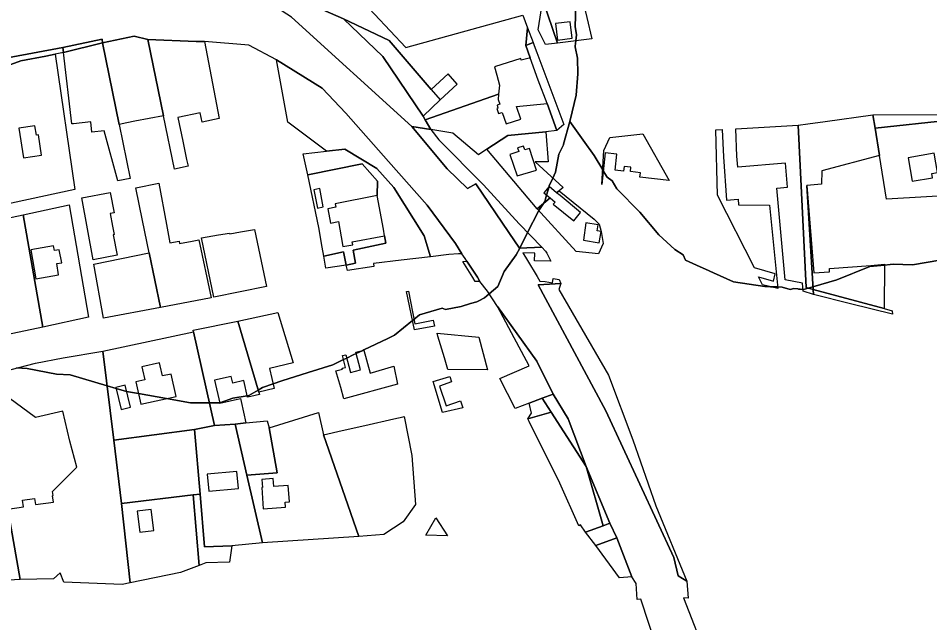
# Model space of a CAD drawing. Extents: x -477304 to -465429, y -1159113 to -1149210.
# Drawn here: x -473841.7 to -473443, y -1154134.6 to -1153870.4 of the extents above; entities that cross this region are included whole.
import ezdxf

# ---------------------------------------------------------------- set-up
doc = ezdxf.new("R2010")
doc.units = 0
for name, color, linetype in [('BPEJ_s', 7, 'Continuous'), ('orna_s', 7, 'Continuous'), ('sad_s', 7, 'Continuous'), ('trav_porost_s', 7, 'Continuous'), ('voda_s', 7, 'Continuous'), ('zahrada_s', 7, 'Continuous')]:
    doc.layers.add(name, color=color, linetype=linetype)

msp = doc.modelspace()

# ---------------------------------------------------------------- linework, layer by layer
at = {"layer": 'BPEJ_s'}
for points in [[(-473597.51, -1153855.53), (-473598.15, -1153874.04), (-473597.51, -1153877.66), (-473597.86, -1153880.29), (-473598.15, -1153882.55), (-473598.08, -1153882.91), (-473597.09, -1153887.87), (-473597.09, -1153888.03), (-473596.88, -1153894.68), (-473597.73, -1153904.04), (-473599.41, -1153911.25), (-473600.42, -1153915.57), (-473603.19, -1153925.48), (-473603.26, -1153925.75), (-473605.17, -1153929.79), (-473606.66, -1153937.66), (-473607.85, -1153940.21), (-473609.43, -1153943.62), (-473609.53, -1153943.98), (-473610.58, -1153947.7), (-473611.34, -1153950.43), (-473611.9, -1153951.29), (-473612.76, -1153952.6), (-473613.94, -1153954.41), (-473614.02, -1153954.54), (-473614.11, -1153954.69), (-473618.9, -1153964.05), (-473622.36, -1153970.82), (-473623.9, -1153973.84), (-473629.22, -1153981.07), (-473631.99, -1153987.67), (-473635.66, -1153990.8), (-473637.73, -1153992.56), (-473640.26, -1153993.82), (-473641.14, -1153994.26), (-473643.85, -1153995.11)], [(-473600.42, -1153915.57), (-473599.41, -1153911.25), (-473597.73, -1153904.04), (-473596.88, -1153894.68), (-473597.09, -1153888.03), (-473597.09, -1153887.87), (-473598.08, -1153882.91), (-473598.15, -1153882.55), (-473597.86, -1153880.29), (-473597.51, -1153877.66), (-473598.15, -1153874.04), (-473597.51, -1153855.53)], [(-473776.86, -1154036.58), (-473766.33, -1154038.41), (-473758.16, -1154038.41), (-473753.57, -1154038.41), (-473747.83, -1154036.5), (-473741.55, -1154035.36), (-473740.82, -1154035.23), (-473736.74, -1154032.9), (-473734.86, -1154031.82), (-473730.21, -1154030.17), (-473726.37, -1154028.81), (-473714.95, -1154025.21), (-473704.08, -1154021.79), (-473699.37, -1154019.55), (-473698.64, -1154019.2), (-473697.99, -1154018.88), (-473695.18, -1154017.54), (-473693.84, -1154016.91), (-473690.95, -1154015.53), (-473690.51, -1154015.32), (-473679.99, -1154010.3), (-473677.17, -1154008.96), (-473669.25, -1154002.48), (-473668.65, -1154001.99), (-473666.21, -1154000), (-473656.24, -1153997.03), (-473654.75, -1153997.67), (-473647.94, -1153996.39), (-473643.85, -1153995.11), (-473641.14, -1153994.26), (-473640.26, -1153993.82), (-473637.73, -1153992.56), (-473635.66, -1153990.8), (-473631.99, -1153987.67), (-473629.22, -1153981.07), (-473623.9, -1153973.84), (-473622.36, -1153970.82), (-473618.9, -1153964.05), (-473614.11, -1153954.69), (-473614.02, -1153954.54), (-473613.94, -1153954.41), (-473612.76, -1153952.6), (-473611.9, -1153951.29), (-473611.34, -1153950.43), (-473610.58, -1153947.7), (-473609.53, -1153943.98), (-473609.43, -1153943.62), (-473607.85, -1153940.21), (-473606.66, -1153937.66), (-473605.17, -1153929.79), (-473603.26, -1153925.75), (-473603.19, -1153925.48), (-473600.42, -1153915.57), (-473594.66, -1153923.66), (-473589.85, -1153930.43), (-473586.05, -1153936.62), (-473585.81, -1153937.02), (-473584.11, -1153939.79), (-473581.98, -1153941.49), (-473579.85, -1153944.9), (-473569.85, -1153955.11), (-473561.56, -1153965.11), (-473554.53, -1153971.5), (-473550.92, -1153973.84), (-473549.85, -1153976.18), (-473543.4, -1153979.04), (-473541.03, -1153980.1), (-473537.53, -1153981.66), (-473528.79, -1153985.54), (-473515.17, -1153987.67), (-473512.6, -1153987.74), (-473509.5, -1153987.82), (-473507.51, -1153987.88), (-473504.1, -1153988.94), (-473502.4, -1153988.52), (-473500.7, -1153988.69), (-473500.37, -1153988.72), (-473499.65, -1153988.79), (-473498.46, -1153988.91), (-473498.15, -1153988.94), (-473496.13, -1153988.35), (-473494.06, -1153987.74), (-473483.68, -1153984.69), (-473469.21, -1153978.94), (-473462.75, -1153978.27), (-473460.28, -1153978.01), (-473459, -1153977.88), (-473450.48, -1153978.09), (-473432.61, -1153975.11)], [(-473432.61, -1153975.11), (-473450.48, -1153978.09), (-473459, -1153977.88), (-473460.28, -1153978.01), (-473462.75, -1153978.27), (-473469.21, -1153978.94), (-473483.68, -1153984.69), (-473494.06, -1153987.74), (-473496.13, -1153988.35), (-473498.15, -1153988.94), (-473498.46, -1153988.91), (-473499.65, -1153988.79), (-473500.37, -1153988.72), (-473500.7, -1153988.69), (-473502.4, -1153988.52), (-473504.1, -1153988.94), (-473507.51, -1153987.88), (-473509.5, -1153987.82), (-473512.6, -1153987.74), (-473515.17, -1153987.67), (-473528.79, -1153985.54), (-473537.53, -1153981.66), (-473541.03, -1153980.1), (-473543.4, -1153979.04), (-473549.85, -1153976.18), (-473550.92, -1153973.84), (-473554.53, -1153971.5), (-473561.56, -1153965.11), (-473569.85, -1153955.11), (-473579.85, -1153944.9), (-473581.98, -1153941.49), (-473584.11, -1153939.79), (-473585.81, -1153937.02), (-473586.05, -1153936.62), (-473589.85, -1153930.43), (-473594.66, -1153923.66), (-473600.42, -1153915.57)], [(-473643.85, -1153995.11), (-473647.94, -1153996.39), (-473654.75, -1153997.67), (-473656.24, -1153997.03), (-473666.21, -1154000), (-473668.65, -1154001.99), (-473669.25, -1154002.48), (-473677.17, -1154008.96), (-473679.99, -1154010.3), (-473690.51, -1154015.32), (-473690.95, -1154015.53), (-473693.84, -1154016.91), (-473695.18, -1154017.54), (-473697.99, -1154018.88), (-473698.64, -1154019.2), (-473699.37, -1154019.55), (-473704.08, -1154021.79), (-473714.95, -1154025.21), (-473726.37, -1154028.81), (-473730.21, -1154030.17), (-473734.86, -1154031.82), (-473736.74, -1154032.9), (-473740.82, -1154035.23), (-473741.55, -1154035.36), (-473747.83, -1154036.5), (-473753.57, -1154038.41), (-473758.16, -1154038.41), (-473766.33, -1154038.41), (-473776.86, -1154036.58), (-473789.15, -1154034.44), (-473794.3, -1154033.54), (-473794.4, -1154033.52), (-473798.91, -1154032.2), (-473802.79, -1154031.06), (-473819.07, -1154026.29), (-473825.02, -1154025.87), (-473837.78, -1154023.53), (-473842.43, -1154023.24)], [(-473842.43, -1154023.24), (-473837.78, -1154023.53), (-473825.02, -1154025.87), (-473819.07, -1154026.29), (-473802.79, -1154031.06), (-473798.91, -1154032.2), (-473794.4, -1154033.52), (-473794.3, -1154033.54), (-473789.15, -1154034.44), (-473776.86, -1154036.58)]]:
    msp.add_lwpolyline(points, dxfattribs=at)
at = {"layer": 'orna_s'}
for points in [[(-473810.98, -1154001.08), (-473830.99, -1154005.36), (-473839.53, -1153956.34), (-473819.47, -1153951.9)], [(-473833.99, -1153984.34), (-473824.03, -1153982.5), (-473824.82, -1153977.61), (-473822.69, -1153977.22), (-473823.74, -1153971.53), (-473825.87, -1153971.92), (-473826.26, -1153969.8), (-473836.22, -1153971.64)], [(-473653.92, -1154096.67), (-473663.4, -1154096.29), (-473658.99, -1154088.78)]]:
    msp.add_lwpolyline(points, close=True, dxfattribs=at)
at = {"layer": 'sad_s'}
msp.add_lwpolyline([(-473848.18, -1154024.75), (-473834.2, -1154021.09), (-473822.04, -1154018.83), (-473804.65, -1154015.86), (-473799.89, -1154054.83), (-473796.58, -1154082.41), (-473792.72, -1154117.16), (-473796.31, -1154117.9), (-473821.72, -1154116.87), (-473823.4, -1154112.73), (-473826.26, -1154115.41), (-473840.87, -1154115.66), (-473846.33, -1154084.95), (-473839.45, -1154083.94), (-473839.88, -1154081.02), (-473834.58, -1154080.24), (-473834.18, -1154082.96), (-473826.36, -1154081.82), (-473826.77, -1154079.05), (-473826.45, -1154079), (-473826.71, -1154077.22), (-473816.04, -1154066.59), (-473819.14, -1154055.17), (-473822.27, -1154042.08), (-473834.2, -1154044.93), (-473845.8, -1154036.29)], dxfattribs=at)
msp.add_lwpolyline([(-473846.76, -1154081.98), (-473846.33, -1154084.95), (-473840.87, -1154115.66), (-473886.88, -1154118.51), (-473890.46, -1154104.15), (-473893.33, -1154094.19), (-473877.1, -1154091.94), (-473880.95, -1154077.99), (-473882.27, -1154071), (-473883.63, -1154065.78), (-473873.7, -1154063.09), (-473875.7, -1154056.56), (-473876.67, -1154053.68), (-473879.91, -1154041.34), (-473888.91, -1154043.68), (-473895.89, -1154045.55), (-473900.72, -1154046.86), (-473901.35, -1154046.9), (-473902.11, -1154043.1), (-473890.62, -1154038.64), (-473882.17, -1154035.47), (-473855.46, -1154026.66), (-473851.13, -1154048.87), (-473849.93, -1154065.6)], close=True, dxfattribs=at)
at = {"layer": 'trav_porost_s'}
msp.add_lwpolyline([(-473706.36, -1153846.56), (-473672.23, -1153883.1), (-473620.99, -1153869.03), (-473618.93, -1153874.53), (-473619.67, -1153882.26), (-473617.73, -1153887.66), (-473618.24, -1153887.8), (-473621.71, -1153888.76), (-473621.93, -1153887.99), (-473633.36, -1153891.64), (-473632.35, -1153895.28), (-473631.17, -1153899.57), (-473631.56, -1153903.51), (-473663.66, -1153914.75), (-473664.55, -1153913.24), (-473657.09, -1153905.97), (-473649.69, -1153899.18), (-473653.7, -1153894.69), (-473661.1, -1153901.48), (-473679.5, -1153880.09), (-473699.49, -1153870.56), (-473718.54, -1153862.21)], dxfattribs=at)
for points in [[(-473614.28, -1153875.4), (-473612.27, -1153862.37), (-473605.83, -1153881.34), (-473611.12, -1153881.86)], [(-473664.55, -1153913.24), (-473682.25, -1153887.14), (-473699.49, -1153870.56), (-473679.5, -1153880.09), (-473661.1, -1153901.48), (-473657.09, -1153905.97)], [(-473616.51, -1153880.94), (-473619.67, -1153882.26), (-473618.93, -1153874.53)], [(-473617.73, -1153887.66), (-473619.67, -1153882.26), (-473616.51, -1153880.94), (-473615.98, -1153882.34), (-473614.86, -1153885.34), (-473603.03, -1153916.83), (-473606.16, -1153919.48), (-473610.35, -1153907.63), (-473614.21, -1153897.44)], [(-473864.84, -1153949.72), (-473869.82, -1153899.62), (-473840.62, -1153888.98), (-473829.66, -1153887.01), (-473825.56, -1153886.13), (-473816.99, -1153945.28), (-473865.09, -1153955.58)], [(-473661.42, -1153974.67), (-473664.12, -1153965.47), (-473677.44, -1153944.42), (-473684.91, -1153936.07), (-473698.81, -1153927.63), (-473706.85, -1153928.52), (-473723.76, -1153915.77), (-473728.75, -1153888.56), (-473708.81, -1153900.98), (-473698.46, -1153911.82), (-473679.76, -1153933), (-473662.88, -1153952.1), (-473650.49, -1153968.85), (-473647.72, -1153973.3), (-473649.16, -1153973.39), (-473653.41, -1153973.67)], [(-473632.26, -1153908.36), (-473631.85, -1153909.64), (-473632.37, -1153909.81), (-473631.65, -1153912.04), (-473629.99, -1153911.5), (-473628.35, -1153916.59), (-473621.92, -1153914.51), (-473623.7, -1153909.01), (-473610.35, -1153907.63), (-473606.16, -1153919.48), (-473610.94, -1153920.05), (-473627.53, -1153921.62), (-473636.75, -1153927.63), (-473640.42, -1153930.03), (-473651.68, -1153920.59), (-473661.17, -1153918.97), (-473663.66, -1153914.75), (-473631.56, -1153903.51), (-473631.8, -1153905.9), (-473631.12, -1153907.99)], [(-473405.9, -1153910.85), (-473434.37, -1153914.94), (-473466.89, -1153918.36), (-473467.93, -1153912.58), (-473426.07, -1153912.49), (-473426.48, -1153905.94), (-473417.52, -1153904.56), (-473412.21, -1153902.73), (-473408.97, -1153900.25)], [(-473500.58, -1153917.12), (-473496.3, -1153916.53), (-473488.8, -1153915.48), (-473467.93, -1153912.58), (-473466.89, -1153918.36), (-473464.99, -1153930.41), (-473490.14, -1153937.1), (-473490.39, -1153942.93), (-473496.74, -1153943.43), (-473493.99, -1153988.93), (-473497.07, -1153988.1)], [(-473834.4, -1153917.34), (-473841.51, -1153918.45), (-473839.48, -1153931.39), (-473831.48, -1153930.15), (-473832.89, -1153921.29), (-473833.77, -1153921.43)], [(-473526.85, -1153949.41), (-473526.65, -1153951.99), (-473513.15, -1153952.03), (-473509.43, -1153988.47), (-473516.19, -1153986.91), (-473517.89, -1153983.35), (-473511.27, -1153985.33), (-473510.63, -1153982.04), (-473519.72, -1153979.52), (-473535.85, -1153947.77), (-473536.54, -1153919.22), (-473533.85, -1153919.06), (-473533.16, -1153930.92), (-473531.87, -1153949.91)], [(-473498.39, -1153989.67), (-473498.71, -1153986.12), (-473506.18, -1153984.65), (-473509.83, -1153944.58), (-473505.24, -1153944.22), (-473506.06, -1153933.76), (-473527, -1153935.42), (-473527.35, -1153930.63), (-473527.78, -1153918.71), (-473500.58, -1153917.12), (-473497.07, -1153988.1), (-473493.99, -1153988.93), (-473493.86, -1153991.06)], [(-473686.16, -1153978.92), (-473697.69, -1153980.67), (-473698.24, -1153978.23), (-473694.2, -1153977.44), (-473695.15, -1153971.68), (-473680.87, -1153968.68), (-473681.45, -1153965.51), (-473681.99, -1153962.55), (-473684.7, -1153947.87), (-473684.52, -1153941.57), (-473691.23, -1153934.08), (-473715.1, -1153938.87), (-473717.04, -1153929.64), (-473706.85, -1153928.52), (-473698.81, -1153927.63), (-473684.91, -1153936.07), (-473677.44, -1153944.42), (-473664.12, -1153965.47), (-473661.42, -1153974.67), (-473674.18, -1153976.06), (-473686.34, -1153977.63)], [(-473708.03, -1153974.31), (-473708.74, -1153970.38), (-473710.29, -1153961.81), (-473715.1, -1153938.87), (-473691.23, -1153934.08), (-473684.52, -1153941.57), (-473684.7, -1153947.87), (-473703.08, -1153951.44), (-473702.77, -1153952.99), (-473706.29, -1153953.63), (-473705.16, -1153959.89), (-473701.64, -1153959.25), (-473700.44, -1153965.89), (-473699.67, -1153970.15), (-473695.42, -1153969.38), (-473695.65, -1153968.08), (-473681.45, -1153965.51), (-473680.87, -1153968.68), (-473695.15, -1153971.68), (-473694.2, -1153977.44), (-473698.24, -1153978.23), (-473699.45, -1153972.46)], [(-473709.8, -1153944.78), (-473712.36, -1153945.34), (-473710.83, -1153953.33), (-473708.27, -1153952.77)], [(-473857.34, -1154011), (-473860.93, -1153960.79), (-473839.53, -1153956.34), (-473830.99, -1154005.36)], [(-473707.09, -1153979.58), (-473708.03, -1153974.31), (-473699.45, -1153972.46), (-473698.24, -1153978.23)], [(-473624.33, -1154040.93), (-473631.04, -1154027.83), (-473618.27, -1154022.34), (-473625.97, -1154007.91), (-473632.06, -1153996.41), (-473614.83, -1154020.27), (-473607.71, -1154034.7), (-473612.52, -1154036.5), (-473618.22, -1154038.64)], [(-473799.89, -1154054.83), (-473804.65, -1154015.86), (-473765.08, -1154007.48), (-473755.92, -1154048.41), (-473764.64, -1154050.1)], [(-473790.29, -1154029.35), (-473788.1, -1154039.11), (-473772.68, -1154035.64), (-473774.88, -1154025.88), (-473778.64, -1154026.72), (-473779.67, -1154022.35), (-473779.92, -1154021.01), (-473787.7, -1154022.72), (-473787.39, -1154024.08), (-473786.4, -1154028.46)], [(-473799.02, -1154031.78), (-473796.63, -1154041.33), (-473792.62, -1154040.33), (-473794.99, -1154030.77)], [(-473601.09, -1154045.52), (-473593.23, -1154066.24), (-473608.56, -1154042.6), (-473612.52, -1154036.5), (-473607.71, -1154034.7)], [(-473618.22, -1154038.64), (-473612.52, -1154036.5), (-473608.56, -1154042.6), (-473618.79, -1154045.5), (-473617.19, -1154043.04)], [(-473593.55, -1154095), (-473595.8, -1154091.83), (-473596.5, -1154092.24), (-473604.78, -1154073.63), (-473618.21, -1154046.63), (-473618.79, -1154045.5), (-473608.56, -1154042.6), (-473593.23, -1154066.24), (-473585.9, -1154092.17)], [(-473746.8, -1154047.74), (-473742.1, -1154047.28), (-473732.77, -1154046.36), (-473731.89, -1154049.35), (-473728.47, -1154069.05), (-473741.78, -1154070.13)], [(-473764.64, -1154050.1), (-473762.19, -1154078.33), (-473765.15, -1154078.68), (-473796.58, -1154082.41), (-473799.89, -1154054.83)], [(-473770.68, -1154112.63), (-473792.72, -1154117.16), (-473796.58, -1154082.41), (-473765.15, -1154078.68), (-473762.51, -1154109.56)], [(-473749.31, -1154108.12), (-473759.66, -1154108.44), (-473762.51, -1154109.56), (-473765.15, -1154078.68), (-473762.19, -1154078.33), (-473760.2, -1154101.36), (-473748.32, -1154100.92)], [(-473789.63, -1154085.85), (-473788.54, -1154094.97), (-473782.45, -1154094.24), (-473783.53, -1154085.13)], [(-473593.55, -1154095), (-473585.9, -1154092.17), (-473582.97, -1154091.08), (-473579.91, -1154097.48), (-473589.1, -1154100.89)], [(-473573.24, -1154114.47), (-473578.75, -1154114.92), (-473589.1, -1154100.89), (-473579.91, -1154097.48)]]:
    msp.add_lwpolyline(points, close=True, dxfattribs=at)
at = {"layer": 'voda_s'}
for points in [[(-473669.48, -1153917.74), (-473722.2, -1153869.86), (-473747.94, -1153853.1), (-473718.54, -1153862.21), (-473699.49, -1153870.56), (-473682.25, -1153887.14), (-473664.55, -1153913.24), (-473663.66, -1153914.75), (-473661.17, -1153918.97)], [(-473804.82, -1153881.15), (-473821.95, -1153885.37), (-473822.18, -1153883.15), (-473805.07, -1153879.52)], [(-473829.66, -1153887.01), (-473840.62, -1153888.98), (-473869.82, -1153899.62), (-473870.69, -1153892.26), (-473822.18, -1153883.15), (-473821.95, -1153885.37), (-473825.56, -1153886.13)], [(-473638.16, -1153943.16), (-473622.6, -1153960.23), (-473612.72, -1153970.42), (-473622.41, -1153970.82), (-473627.09, -1153963.96), (-473641.59, -1153942.73), (-473645.17, -1153944.86), (-473654.08, -1153936.15), (-473669.48, -1153917.74), (-473661.17, -1153918.97), (-473657.79, -1153923.48)], [(-473647.17, -1153976.66), (-473645.48, -1153976.56), (-473640.87, -1153983.52), (-473639.74, -1153985.4), (-473641.8, -1153985.48), (-473642.92, -1153983.65)], [(-473602.58, -1154008.65), (-473614.24, -1153986.96), (-473604.36, -1153986.29), (-473605.31, -1153988.88), (-473583.54, -1154026.43), (-473572.92, -1154054.63), (-473562.81, -1154083.56), (-473549.18, -1154116.36), (-473553, -1154114.15), (-473554.99, -1154106.06), (-473584.62, -1154041.94)], [(-473582.97, -1154091.08), (-473585.9, -1154092.17), (-473593.23, -1154066.24)]]:
    msp.add_lwpolyline(points, close=True, dxfattribs=at)
for points in [[(-473722.2, -1153869.86), (-473669.48, -1153917.74), (-473654.08, -1153936.15), (-473645.17, -1153944.86), (-473641.59, -1153942.73), (-473627.09, -1153963.96), (-473622.41, -1153970.82), (-473612.72, -1153970.42), (-473611.02, -1153972.18), (-473610.43, -1153973.08), (-473609.16, -1153975.65), (-473608.73, -1153976.61), (-473615.84, -1153976.4), (-473615.7, -1153973), (-473620.97, -1153972.91), (-473618.93, -1153976.32), (-473614.75, -1153983.32), (-473613.57, -1153985.3), (-473611.24, -1153985.43), (-473608.03, -1153986.03), (-473607.7, -1153984.14), (-473605.14, -1153984.57), (-473604.36, -1153986.29), (-473614.24, -1153986.96), (-473602.58, -1154008.65), (-473584.62, -1154041.94), (-473554.99, -1154106.06), (-473553, -1154114.15), (-473549.18, -1154116.36), (-473548.71, -1154123.8), (-473550.65, -1154123.76), (-473529.99, -1154176.67)], [(-473548.4, -1154188.13), (-473569.32, -1154124.35), (-473570.91, -1154124.41), (-473571.44, -1154117.37), (-473573.24, -1154114.47), (-473579.91, -1154097.48), (-473582.97, -1154091.08), (-473593.23, -1154066.24), (-473601.09, -1154045.52), (-473607.71, -1154034.7), (-473614.83, -1154020.27), (-473632.06, -1153996.41), (-473636.43, -1153989.6), (-473639.74, -1153985.4), (-473640.87, -1153983.52), (-473645.48, -1153976.56), (-473646.26, -1153975.36), (-473647.72, -1153973.3), (-473650.49, -1153968.85), (-473662.88, -1153952.1), (-473679.76, -1153933), (-473698.46, -1153911.82), (-473708.81, -1153900.98), (-473728.75, -1153888.56), (-473740.8, -1153882.07), (-473760.24, -1153880.49), (-473763.95, -1153880.49), (-473785.03, -1153879.61), (-473790.98, -1153878.15), (-473804.82, -1153881.15), (-473805.07, -1153879.52), (-473822.18, -1153883.15)], [(-473822.18, -1153883.15), (-473870.69, -1153892.26)]]:
    msp.add_lwpolyline(points, dxfattribs=at)
at = {"layer": 'zahrada_s'}
for points in [[(-473596.33, -1153856.08), (-473595.38, -1153860.44), (-473592.99, -1153870.12), (-473590.79, -1153879.36), (-473605.83, -1153881.34), (-473612.27, -1153862.37), (-473611.62, -1153860.7), (-473611.56, -1153854.33), (-473616.44, -1153833.66), (-473614.98, -1153833.36), (-473602.92, -1153830.88)], [(-473606.73, -1153872.73), (-473605.88, -1153879.91), (-473599.4, -1153879.13), (-473600.24, -1153871.95)], [(-473790.98, -1153878.15), (-473785.03, -1153879.61), (-473778.22, -1153912.96), (-473790.64, -1153915.35), (-473794.16, -1153916.1), (-473797.56, -1153916.82), (-473804.82, -1153881.15)], [(-473763.95, -1153880.49), (-473760.24, -1153880.49), (-473753.84, -1153914.21), (-473761.3, -1153915.79), (-473762.16, -1153911.73), (-473771.95, -1153913.8), (-473769.76, -1153924.12), (-473768.08, -1153932.05), (-473767.45, -1153935.02), (-473773.42, -1153936.36), (-473778.22, -1153912.96), (-473785.03, -1153879.61)], [(-473810.03, -1153915.64), (-473817.6, -1153916.51), (-473818.31, -1153916.59), (-473821.95, -1153885.37), (-473804.82, -1153881.15), (-473797.56, -1153916.82), (-473792.76, -1153940.37), (-473798.13, -1153941.47), (-473804.09, -1153919.62), (-473809.5, -1153920.24)], [(-473461.97, -1153949.52), (-473464.99, -1153930.41), (-473466.89, -1153918.36), (-473434.37, -1153914.94), (-473429.43, -1153947.63)], [(-473610.94, -1153920.05), (-473609.91, -1153933.13), (-473615.57, -1153933.19), (-473603.3, -1153944.34), (-473605.16, -1153945.81), (-473606.2, -1153946.63), (-473609.49, -1153943.93), (-473611.77, -1153946.72), (-473609.1, -1153948.91), (-473614.65, -1153953.62), (-473636.75, -1153927.63), (-473627.53, -1153921.62)], [(-473586.45, -1153943.05), (-473585.53, -1153928.12), (-473582.87, -1153922.45), (-473568.45, -1153920.95), (-473556.94, -1153941.25), (-473569.78, -1153939.88), (-473569.57, -1153937.9), (-473573.92, -1153937.43), (-473573.71, -1153935.45), (-473576.69, -1153935.13), (-473576.91, -1153937.21), (-473580.67, -1153936.81), (-473579.92, -1153929.75), (-473584.98, -1153929.21)], [(-473622.79, -1153928.66), (-473626.61, -1153929.9), (-473623.51, -1153939.32), (-473615.03, -1153936.75), (-473618.13, -1153927.33), (-473620.18, -1153927.85), (-473620.71, -1153926.23), (-473623.32, -1153927.04)], [(-473441.76, -1153940.15), (-473442.1, -1153938.22), (-473439.54, -1153937.77), (-473441.01, -1153929.4), (-473452.37, -1153931.4), (-473450.7, -1153941.61)], [(-473771.34, -1153967.84), (-473771.17, -1153968.78), (-473765.56, -1153967.74), (-473762.67, -1153967.2), (-473757.38, -1153992.53), (-473779.54, -1153996.81), (-473784.46, -1153972.92), (-473787.38, -1153958.75), (-473790.32, -1153944.47), (-473780.23, -1153942.47), (-473776.86, -1153960.58), (-473775.37, -1153968.59)], [(-473486.88, -1153979.8), (-473468.7, -1153978.4), (-473462.75, -1153977.89), (-473462.89, -1153997.29), (-473493.99, -1153988.93), (-473496.74, -1153943.43), (-473493.68, -1153981.72), (-473486.79, -1153981.19)], [(-473799.72, -1153964.91), (-473800.21, -1153965.01), (-473798.47, -1153973.99), (-473808.96, -1153976.03), (-473813.84, -1153948.94), (-473801.46, -1153946.59), (-473799.74, -1153955.4), (-473801.51, -1153955.73), (-473800.43, -1153961.28)], [(-473607.7, -1153951.67), (-473598.75, -1153958.91), (-473595.72, -1153955.21), (-473604.63, -1153947.91), (-473606.2, -1153946.63), (-473605.16, -1153945.81), (-473589.85, -1153958.19), (-473587.64, -1153960.42), (-473586.73, -1153963.58), (-473588.45, -1153963.26), (-473587.97, -1153960.61), (-473593.41, -1153959.81), (-473594.51, -1153967.3), (-473587.64, -1153968.55), (-473586.73, -1153963.58), (-473585.79, -1153968.78), (-473587.85, -1153973.29), (-473597.71, -1153972.38), (-473614.65, -1153953.62), (-473609.1, -1153948.91), (-473606.91, -1153950.7)], [(-473733.09, -1153987.61), (-473756.2, -1153992.3), (-473761.61, -1153966.41), (-473754.07, -1153965.1), (-473749.24, -1153964.26), (-473749.19, -1153964.56), (-473744.46, -1153963.74), (-473738.39, -1153962.69)], [(-473808.63, -1153977.84), (-473784.46, -1153972.92), (-473779.54, -1153996.81), (-473804.37, -1154001.46)], [(-473668.3, -1154003.88), (-473660.23, -1154002.37), (-473659.6, -1154004.99), (-473668.4, -1154006.63), (-473671.84, -1153989.77), (-473670.97, -1153989.62)], [(-473477.69, -1153995.13), (-473493.86, -1153991.06), (-473493.99, -1153988.93), (-473462.89, -1153997.29), (-473459.47, -1153998.21), (-473459.29, -1153999.66)], [(-473721.45, -1154021.06), (-473731.75, -1154023.4), (-473729.74, -1154032.24), (-473736.48, -1154033.77), (-473745.65, -1154002.71), (-473728.17, -1153998.94)], [(-473741.41, -1154035.98), (-473743.03, -1154028.77), (-473747.91, -1154029.87), (-473748.57, -1154026.94), (-473755.79, -1154028.57), (-473753.52, -1154038.63), (-473744.5, -1154036.59), (-473744.22, -1154037.83), (-473742.1, -1154047.28), (-473746.8, -1154047.74), (-473755.92, -1154048.41), (-473765.08, -1154007.48), (-473765.19, -1154006.67), (-473745.65, -1154002.71), (-473736.48, -1154033.77), (-473736.18, -1154034.8), (-473739.91, -1154035.64)], [(-473655.3, -1154018.81), (-473658.13, -1154009.32), (-473658.53, -1154007.98), (-473640.24, -1154009.84), (-473636.43, -1154024.11), (-473653.78, -1154023.94)], [(-473700.66, -1154031.74), (-473702.73, -1154024.53), (-473699.87, -1154023.82), (-473699.99, -1154023.34), (-473698.53, -1154022.98), (-473699.8, -1154017.81), (-473698.36, -1154017.42), (-473696.35, -1154025.27), (-473691.96, -1154024.11), (-473694, -1154016.31), (-473690.48, -1154015.41), (-473687.72, -1154025.54), (-473677.46, -1154022.4), (-473675.82, -1154030.26), (-473699.28, -1154036.71)], [(-473660.17, -1154029.11), (-473652.89, -1154026.94), (-473652.19, -1154029.3), (-473657.49, -1154031.13), (-473654.5, -1154039.8), (-473648.2, -1154037.63), (-473647.17, -1154040.62), (-473656.11, -1154042.76)], [(-473728.47, -1154069.05), (-473731.89, -1154049.35), (-473710.33, -1154042.75), (-473708.12, -1154052.45), (-473692.77, -1154096.95), (-473734.92, -1154099.64), (-473741.78, -1154070.13)], [(-473692.77, -1154096.95), (-473708.12, -1154052.45), (-473700.03, -1154050.61), (-473690.03, -1154048.33), (-473677.36, -1154045.44), (-473673.36, -1154044.53), (-473672.87, -1154044.42), (-473669.61, -1154061.53), (-473667.97, -1154082.91), (-473673.4, -1154090.5), (-473681.82, -1154095.99)], [(-473760.2, -1154101.36), (-473762.19, -1154078.33), (-473764.64, -1154050.1), (-473755.92, -1154048.41), (-473746.8, -1154047.74), (-473741.78, -1154070.13), (-473734.92, -1154099.64), (-473748.32, -1154100.92)], [(-473746.06, -1154068.46), (-473759.08, -1154069.67), (-473758.32, -1154077.12), (-473745.3, -1154075.91)], [(-473723.03, -1154081.75), (-473723.63, -1154074.58), (-473729.92, -1154075.05), (-473730.18, -1154071.56), (-473735.18, -1154071.93), (-473734.92, -1154075.42), (-473735.22, -1154075.45), (-473734.52, -1154084.77), (-473724.81, -1154084.04), (-473724.97, -1154081.9)]]:
    msp.add_lwpolyline(points, close=True, dxfattribs=at)

doc.saveas('drawing.dxf')
